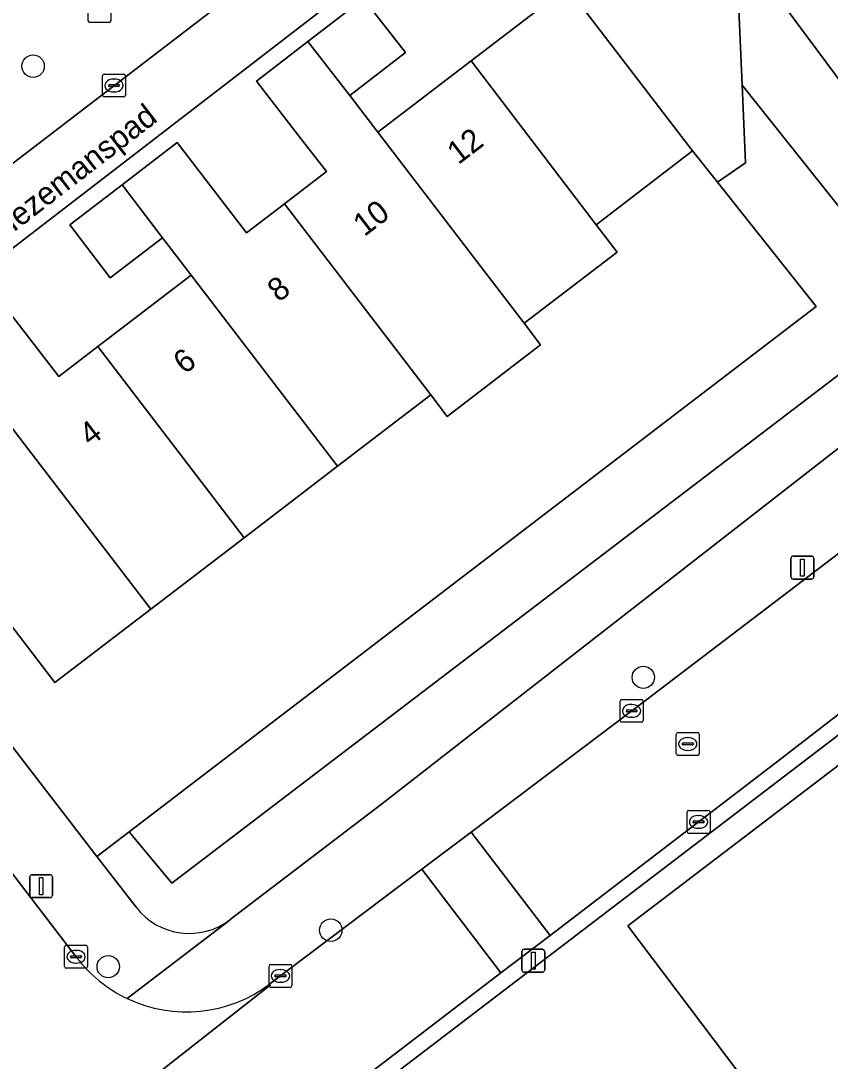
# Model space of a CAD drawing. Extents: x 159352 to 160617, y 385888 to 387323.
# Drawn here: x 159923.63 to 159958.96, y 386832.2 to 386877.6 of the extents above; entities that cross this region are included whole.
import ezdxf

# ---------------------------------------------------------------- set-up
doc = ezdxf.new("R2010")
doc.units = 0
for name, color, linetype in [('IMGEO_Boom', 7, 'Continuous'), ('IMGEO_Erf', 7, 'Continuous'), ('IMGEO_Groenvoorziening', 7, 'Continuous'), ('IMGEO_Kolk', 7, 'Continuous'), ('IMGEO_Lichtmast', 7, 'Continuous'), ('IMGEO_Openbare_ruimte_label', 7, 'Continuous'), ('IMGEO_Pand', 7, 'Continuous'), ('IMGEO_Pand_nummerreeks', 7, 'Continuous'), ('IMGEO_Rijbaan_lokaal_open', 7, 'Continuous'), ('IMGEO_Rioolput', 7, 'Continuous'), ('IMGEO_Voetpad_open', 7, 'Continuous')]:
    doc.layers.add(name, color=color, linetype=linetype)

msp = doc.modelspace()

# ---------------------------------------------------------------- linework, layer by layer
at = {"layer": 'IMGEO_Boom'}
for centre in [(159924.162, 386875.619), (159950.799, 386848.952), (159937.156, 386837.921), (159927.444, 386836.327)]:
    msp.add_circle(centre, 0.489, dxfattribs=at)
at = {"layer": 'IMGEO_Erf'}
for points in [[(159944.002, 386883.643), (159915.054, 386861.364)], [(159922.236, 386866.014), (159925.285, 386862.078), (159926.991, 386863.384), (159931.067, 386866.504), (159929.818, 386868.129), (159927.534, 386866.382), (159925.761, 386868.701), (159928.045, 386870.446), (159930.457, 386872.29), (159933.473, 386868.346), (159935.137, 386869.62), (159936.968, 386871.021), (159935.739, 386872.604), (159933.91, 386874.962), (159936.161, 386876.699), (159938.592, 386878.575), (159940.416, 386876.213), (159937.984, 386874.337), (159939.209, 386872.737), (159943.278, 386875.851), (159947.477, 386879.066)], [(159914.522, 386857.264), (159926.951, 386841.131), (159928.361, 386842.209), (159958.339, 386865.13), (159954.034, 386870.551), (159952.947, 386871.919), (159948.74, 386868.699), (159949.652, 386867.508), (159945.591, 386864.4), (159946.313, 386863.456), (159942.241, 386860.339), (159941.519, 386861.282), (159937.446, 386858.164), (159933.373, 386855.046), (159929.3, 386851.929), (159925.11, 386848.721), (159918.727, 386857.058), (159922.918, 386860.267)]]:
    msp.add_lwpolyline(points, dxfattribs=at)
at = {"layer": 'IMGEO_Groenvoorziening'}
for points in [[(159913.013, 386863.523), (159945.495, 386888.426)], [(159965.48, 386866.79), (159956.232, 386879.228), (159954.956, 386878.422), (159955.113, 386874.797), (159962.975, 386864.925), (159930.217, 386839.97), (159928.361, 386842.209), (159926.951, 386841.131), (159928.655, 386838.92)], [(159939.365, 386843.419), (159964.376, 386862.886), (159964.581, 386863.045), (159964.781, 386863.21)], [(159970.81, 386855.217), (159939.41, 386831.24), (159940.432, 386829.902), (159950.578, 386816.621), (159983.414, 386841.646)], [(159932.762, 386838.38), (159939.365, 386843.419)]]:
    msp.add_lwpolyline(points, dxfattribs=at)
for points in [[(159954.956, 386878.422), (159956.232, 386879.228), (159952.972, 386883.501), (159950.302, 386881.662), (159946.026, 386880.977), (159947.477, 386879.066), (159952.947, 386871.919), (159954.034, 386870.551), (159955.26, 386871.403), (159955.113, 386874.797)], [(159955.113, 386874.797), (159955.26, 386871.403), (159954.034, 386870.551), (159958.339, 386865.13), (159928.361, 386842.209), (159930.217, 386839.97), (159962.975, 386864.925)], [(159950.126, 386838.11), (159959.763, 386825.337), (159980.153, 386840.877), (159970.495, 386853.633)], [(159950.126, 386838.11), (159970.495, 386853.633), (159980.153, 386840.877), (159959.763, 386825.337)]]:
    msp.add_lwpolyline(points, close=True, dxfattribs=at)
msp.add_arc((159930.98, 386840.712), 2.935, 217.6328, 307.3863, dxfattribs=at)
at = {"layer": 'IMGEO_Kolk'}
for p, q in [((159927.194, 386874.35), (159927.194, 386875.202)), ((159927.269, 386875.276), (159928.121, 386875.276)), ((159928.195, 386875.202), (159928.195, 386874.35)), ((159927.453, 386874.77), (159927.453, 386874.782)), ((159927.891, 386874.733), (159927.493, 386874.733)), ((159927.496, 386874.819), (159927.894, 386874.819)), ((159927.682, 386875.056), (159927.707, 386875.056)), ((159927.937, 386874.782), (159927.937, 386874.77)), ((159927.705, 386874.496), (159927.68, 386874.496)), ((159928.121, 386874.276), (159927.269, 386874.276)), ((159949.864, 386847.989), (159950.716, 386847.989)), ((159949.789, 386847.063), (159949.789, 386847.915)), ((159950.048, 386847.483), (159950.048, 386847.495)), ((159950.091, 386847.532), (159950.489, 386847.532)), ((159950.277, 386847.769), (159950.302, 386847.769)), ((159950.532, 386847.495), (159950.532, 386847.483)), ((159950.79, 386847.915), (159950.79, 386847.063)), ((159950.486, 386847.446), (159950.088, 386847.446)), ((159950.3, 386847.209), (159950.275, 386847.209)), ((159950.716, 386846.989), (159949.864, 386846.989)), ((159952.709, 386842.219), (159952.709, 386843.071)), ((159952.784, 386843.145), (159953.636, 386843.145)), ((159953.71, 386843.071), (159953.71, 386842.219)), ((159952.968, 386842.639), (159952.968, 386842.651)), ((159953.406, 386842.602), (159953.008, 386842.602)), ((159953.011, 386842.688), (159953.409, 386842.688)), ((159953.197, 386842.925), (159953.222, 386842.925)), ((159953.452, 386842.651), (159953.452, 386842.639)), ((159953.636, 386842.145), (159952.784, 386842.145)), ((159953.22, 386842.365), (159953.195, 386842.365)), ((159925.538, 386836.333), (159925.538, 386837.185)), ((159925.613, 386837.259), (159926.465, 386837.259)), ((159926.539, 386837.185), (159926.539, 386836.333)), ((159925.797, 386836.753), (159925.797, 386836.765)), ((159926.235, 386836.716), (159925.837, 386836.716)), ((159925.84, 386836.802), (159926.238, 386836.802)), ((159926.026, 386837.039), (159926.051, 386837.039)), ((159926.281, 386836.765), (159926.281, 386836.753)), ((159926.465, 386836.259), (159925.613, 386836.259)), ((159926.049, 386836.479), (159926.024, 386836.479)), ((159934.461, 386835.499), (159934.461, 386836.351)), ((159934.536, 386836.425), (159935.388, 386836.425)), ((159934.949, 386836.205), (159934.974, 386836.205)), ((159935.462, 386836.351), (159935.462, 386835.499)), ((159934.72, 386835.919), (159934.72, 386835.931)), ((159935.158, 386835.882), (159934.76, 386835.882)), ((159934.763, 386835.968), (159935.161, 386835.968)), ((159935.204, 386835.931), (159935.204, 386835.919)), ((159935.388, 386835.425), (159934.536, 386835.425)), ((159934.972, 386835.645), (159934.947, 386835.645))]:
    msp.add_line(p, q, dxfattribs=at)
for points in [[(159927.194, 386874.35), (159927.194, 386875.202)], [(159927.269, 386875.276), (159928.121, 386875.276)], [(159928.195, 386875.202), (159928.195, 386874.35)], [(159928.121, 386874.276), (159927.269, 386874.276)], [(159949.864, 386847.989), (159950.716, 386847.989)], [(159949.789, 386847.063), (159949.789, 386847.915)], [(159950.79, 386847.915), (159950.79, 386847.063)], [(159950.716, 386846.989), (159949.864, 386846.989)], [(159952.709, 386842.219), (159952.709, 386843.071)], [(159952.784, 386843.145), (159953.636, 386843.145)], [(159953.71, 386843.071), (159953.71, 386842.219)], [(159953.636, 386842.145), (159952.784, 386842.145)], [(159925.538, 386836.333), (159925.538, 386837.185)], [(159925.613, 386837.259), (159926.465, 386837.259)], [(159926.539, 386837.185), (159926.539, 386836.333)], [(159926.465, 386836.259), (159925.613, 386836.259)], [(159934.461, 386835.499), (159934.461, 386836.351)], [(159934.536, 386836.425), (159935.388, 386836.425)], [(159935.462, 386836.351), (159935.462, 386835.499)], [(159935.388, 386835.425), (159934.536, 386835.425)]]:
    msp.add_lwpolyline(points, dxfattribs=at)
for centre, radius, start, end in [((159927.271, 386875.2), 0.0765, 91.552, 178.448), ((159927.271, 386875.2), 0.0765, 91.552, 178.448), ((159928.119, 386875.2), 0.0765, 1.552, 88.448), ((159928.119, 386875.2), 0.0765, 1.552, 88.448), ((159927.493, 386874.779), 0.0403, 85.8775, 175.7526), ((159927.49, 386874.769), 0.0366, 178.938, 274.7102), ((159927.894, 386874.776), 0.043, 264.8664, 352.4533), ((159927.898, 386874.781), 0.0386, 1.7309, 96.639), ((159927.271, 386874.352), 0.0765, 181.552, 268.448), ((159927.271, 386874.352), 0.0765, 181.552, 268.448), ((159928.119, 386874.352), 0.0765, 271.552, 358.448), ((159928.119, 386874.352), 0.0765, 271.552, 358.448), ((159949.866, 386847.913), 0.0765, 91.552, 178.448), ((159949.866, 386847.913), 0.0765, 91.552, 178.448), ((159950.714, 386847.913), 0.0765, 1.552, 88.448), ((159950.714, 386847.913), 0.0765, 1.552, 88.448), ((159950.088, 386847.492), 0.0403, 85.8775, 175.7526), ((159950.493, 386847.494), 0.0386, 1.7309, 96.639), ((159949.866, 386847.065), 0.0765, 181.552, 268.448), ((159949.866, 386847.065), 0.0765, 181.552, 268.448), ((159950.085, 386847.482), 0.0366, 178.938, 274.7102), ((159950.489, 386847.489), 0.043, 264.8664, 352.4533), ((159950.714, 386847.065), 0.0765, 271.552, 358.448), ((159950.714, 386847.065), 0.0765, 271.552, 358.448), ((159952.786, 386843.069), 0.0765, 91.552, 178.448), ((159952.786, 386843.069), 0.0765, 91.552, 178.448), ((159953.634, 386843.069), 0.0765, 1.552, 88.448), ((159953.634, 386843.069), 0.0765, 1.552, 88.448), ((159953.008, 386842.648), 0.0403, 85.8775, 175.7526), ((159953.005, 386842.638), 0.0366, 178.938, 274.7102), ((159953.409, 386842.645), 0.043, 264.8664, 352.4533), ((159953.413, 386842.65), 0.0386, 1.7309, 96.639), ((159952.786, 386842.221), 0.0765, 181.552, 268.448), ((159952.786, 386842.221), 0.0765, 181.552, 268.448), ((159953.634, 386842.221), 0.0765, 271.552, 358.448), ((159953.634, 386842.221), 0.0765, 271.552, 358.448), ((159925.615, 386837.183), 0.0765, 91.552, 178.448), ((159925.615, 386837.183), 0.0765, 91.552, 178.448), ((159926.463, 386837.183), 0.0765, 1.552, 88.448), ((159926.463, 386837.183), 0.0765, 1.552, 88.448), ((159925.837, 386836.762), 0.0403, 85.8775, 175.7526), ((159925.834, 386836.752), 0.0366, 178.938, 274.7102), ((159926.238, 386836.759), 0.043, 264.8664, 352.4533), ((159926.242, 386836.764), 0.0386, 1.7309, 96.639), ((159925.615, 386836.335), 0.0765, 181.552, 268.448), ((159925.615, 386836.335), 0.0765, 181.552, 268.448), ((159926.463, 386836.335), 0.0765, 271.552, 358.448), ((159926.463, 386836.335), 0.0765, 271.552, 358.448), ((159934.538, 386836.349), 0.0765, 91.552, 178.448), ((159934.538, 386836.349), 0.0765, 91.552, 178.448), ((159935.386, 386836.349), 0.0765, 1.552, 88.448), ((159935.386, 386836.349), 0.0765, 1.552, 88.448), ((159934.76, 386835.928), 0.0403, 85.8775, 175.7526), ((159934.757, 386835.918), 0.0366, 178.938, 274.7102), ((159935.161, 386835.925), 0.043, 264.8664, 352.4533), ((159935.165, 386835.93), 0.0386, 1.7309, 96.639), ((159934.538, 386835.501), 0.0765, 181.552, 268.448), ((159934.538, 386835.501), 0.0765, 181.552, 268.448), ((159935.386, 386835.501), 0.0765, 271.552, 358.448), ((159935.386, 386835.501), 0.0765, 271.552, 358.448)]:
    msp.add_arc(centre, radius, start, end, dxfattribs=at)
for centre, major_axis, ratio, start_param, end_param in [((159927.681, 386874.776), (-0.387, 0.002), 0.722429, 4.712389, 7.853982), ((159927.706, 386874.776), (-0.39, 0.002), 0.717154, 1.570796, 4.712389), ((159950.276, 386847.489), (-0.387, 0.002), 0.722429, 4.712389, 7.853982), ((159950.301, 386847.489), (-0.39, 0.002), 0.717154, 1.570796, 4.712389), ((159953.196, 386842.645), (-0.387, 0.002), 0.722429, 4.712389, 7.853982), ((159953.221, 386842.645), (-0.39, 0.002), 0.717154, 1.570796, 4.712389), ((159926.025, 386836.759), (-0.387, 0.002), 0.722429, 4.712389, 7.853982), ((159926.05, 386836.759), (-0.39, 0.002), 0.717154, 1.570796, 4.712389), ((159934.948, 386835.925), (-0.387, 0.002), 0.722429, 4.712389, 7.853982), ((159934.973, 386835.925), (-0.39, 0.002), 0.717154, 1.570796, 4.712389)]:
    msp.add_ellipse(centre, major_axis=major_axis, ratio=ratio, start_param=start_param, end_param=end_param, dxfattribs=at)
at = {"layer": 'IMGEO_Lichtmast'}
for p, q in [((159957.245, 386853.34), (159957.245, 386854.14)), ((159957.245, 386854.14), (159957.245, 386853.34)), ((159957.345, 386854.24), (159958.135, 386854.24)), ((159958.135, 386854.24), (159957.345, 386854.24)), ((159958.235, 386854.14), (159958.235, 386853.34)), ((159958.235, 386853.34), (159958.235, 386854.14)), ((159958.135, 386853.24), (159957.345, 386853.24)), ((159957.345, 386853.24), (159958.135, 386853.24)), ((159924.017, 386839.44), (159924.017, 386840.24)), ((159924.017, 386840.24), (159924.017, 386839.44)), ((159924.117, 386840.34), (159924.907, 386840.34)), ((159924.907, 386840.34), (159924.117, 386840.34)), ((159925.007, 386840.24), (159925.007, 386839.44)), ((159925.007, 386839.44), (159925.007, 386840.24)), ((159924.907, 386839.34), (159924.117, 386839.34)), ((159924.117, 386839.34), (159924.907, 386839.34)), ((159945.603, 386837.086), (159946.393, 386837.086)), ((159946.393, 386837.086), (159945.603, 386837.086)), ((159945.503, 386836.186), (159945.503, 386836.986)), ((159945.503, 386836.986), (159945.503, 386836.186)), ((159946.493, 386836.986), (159946.493, 386836.186)), ((159946.493, 386836.186), (159946.493, 386836.986)), ((159946.393, 386836.086), (159945.603, 386836.086)), ((159945.603, 386836.086), (159946.393, 386836.086))]:
    msp.add_line(p, q, dxfattribs=at)
for points in [[(159957.665, 386854.115), (159957.815, 386854.115), (159957.815, 386853.365), (159957.665, 386853.365), (159957.665, 386854.115)], [(159924.437, 386840.215), (159924.587, 386840.215), (159924.587, 386839.465), (159924.437, 386839.465), (159924.437, 386840.215)], [(159945.923, 386836.961), (159946.073, 386836.961), (159946.073, 386836.211), (159945.923, 386836.211), (159945.923, 386836.961)]]:
    msp.add_lwpolyline(points, dxfattribs=at)
for centre, start, end in [((159957.345, 386854.14), 90, 180), ((159957.345, 386854.14), 90, 180), ((159958.135, 386854.14), 0, 90), ((159958.135, 386854.14), 360, 90), ((159957.345, 386853.34), 180, 270), ((159957.345, 386853.34), 180, 270), ((159958.135, 386853.34), 270, 0), ((159958.135, 386853.34), 270, 0), ((159924.117, 386840.24), 90, 180), ((159924.117, 386840.24), 90, 180), ((159924.907, 386840.24), 0, 90), ((159924.907, 386840.24), 360, 90), ((159924.117, 386839.44), 180, 270), ((159924.117, 386839.44), 180, 270), ((159924.907, 386839.44), 270, 0), ((159924.907, 386839.44), 270, 0), ((159945.603, 386836.986), 90, 180), ((159945.603, 386836.986), 90, 180), ((159946.393, 386836.986), 0, 90), ((159946.393, 386836.986), 360, 90), ((159945.603, 386836.186), 180, 270), ((159945.603, 386836.186), 180, 270), ((159946.393, 386836.186), 270, 0), ((159946.393, 386836.186), 270, 0)]:
    msp.add_arc(centre, 0.1, start, end, dxfattribs=at)
at = {"layer": 'IMGEO_Pand'}
for points in [[(159947.477, 386879.066), (159943.278, 386875.851), (159948.74, 386868.699), (159952.947, 386871.919)], [(159937.984, 386874.337), (159940.416, 386876.213), (159938.592, 386878.575), (159936.161, 386876.699)], [(159939.209, 386872.737), (159937.984, 386874.337), (159936.161, 386876.699), (159933.91, 386874.962), (159935.739, 386872.604), (159936.968, 386871.021), (159935.137, 386869.62), (159941.519, 386861.282), (159942.241, 386860.339), (159946.313, 386863.456), (159945.591, 386864.4)], [(159945.591, 386864.4), (159949.652, 386867.508), (159948.74, 386868.699), (159943.278, 386875.851), (159939.209, 386872.737)], [(159929.818, 386868.129), (159931.067, 386866.504), (159937.446, 386858.164), (159941.519, 386861.282), (159935.137, 386869.62), (159933.473, 386868.346), (159930.457, 386872.29), (159928.045, 386870.446)], [(159928.045, 386870.446), (159925.761, 386868.701), (159927.534, 386866.382), (159929.818, 386868.129)], [(159931.067, 386866.504), (159926.991, 386863.384), (159933.373, 386855.046), (159937.446, 386858.164)], [(159921.697, 386861.863), (159922.918, 386860.267), (159929.3, 386851.929), (159933.373, 386855.046), (159926.991, 386863.384), (159925.285, 386862.078), (159922.236, 386866.014), (159919.903, 386864.207)], [(159922.918, 386860.267), (159918.727, 386857.058), (159925.11, 386848.721), (159929.3, 386851.929)]]:
    msp.add_lwpolyline(points, close=True, dxfattribs=at)
at = {"layer": 'IMGEO_Rijbaan_lokaal_open'}
for points in [[(159926.071, 386836.716), (159906.413, 386862.363), (159893.507, 386879.167)], [(159967.497, 386860.577), (159950.898, 386847.947), (159943.283, 386842.202), (159946.726, 386837.693), (159956.54, 386845.191), (159970.318, 386855.839)], [(159919.772, 386824.066), (159919.84, 386824.035), (159934.51, 386835.52), (159934.496, 386835.573)]]:
    msp.add_lwpolyline(points, dxfattribs=at)
for points in [[(159941.128, 386840.576), (159944.581, 386836.055), (159946.726, 386837.693), (159943.283, 386842.202)], [(159932.131, 386826.54), (159938.993, 386831.785), (159944.581, 386836.055), (159941.128, 386840.576), (159934.496, 386835.573), (159934.51, 386835.52), (159919.84, 386824.035), (159919.772, 386824.066), (159909.569, 386816.165), (159908.029, 386814.994), (159905.329, 386812.912), (159904.224, 386812.064), (159901.193, 386809.744), (159899.889, 386808.738), (159896.395, 386806.077), (159899.757, 386801.692), (159908.562, 386808.459), (159922.226, 386818.941), (159924.606, 386820.767)]]:
    msp.add_lwpolyline(points, close=True, dxfattribs=at)
for centre, radius, start, end in [((159930.848, 386840.374), 6.017, 217.4443, 244.5963), ((159930.86, 386840.383), 6.03, 244.5329, 307.0904)]:
    msp.add_arc(centre, radius, start, end, dxfattribs=at)
at = {"layer": 'IMGEO_Rioolput'}
for p, q in [((159926.561, 386877.599), (159926.561, 386878.451)), ((159927.562, 386878.451), (159927.562, 386877.599)), ((159927.488, 386877.525), (159926.636, 386877.525)), ((159952.24, 386845.619), (159952.24, 386846.471)), ((159952.315, 386846.545), (159953.167, 386846.545)), ((159952.728, 386846.325), (159952.753, 386846.325)), ((159953.241, 386846.471), (159953.241, 386845.619)), ((159952.499, 386846.039), (159952.499, 386846.051)), ((159952.937, 386846.002), (159952.539, 386846.002)), ((159952.542, 386846.088), (159952.94, 386846.088)), ((159952.751, 386845.765), (159952.726, 386845.765)), ((159952.983, 386846.051), (159952.983, 386846.039)), ((159953.167, 386845.545), (159952.315, 386845.545))]:
    msp.add_line(p, q, dxfattribs=at)
for points in [[(159926.561, 386877.599), (159926.561, 386878.451)], [(159927.562, 386878.451), (159927.562, 386877.599)], [(159927.488, 386877.525), (159926.636, 386877.525)], [(159952.24, 386845.619), (159952.24, 386846.471)], [(159952.315, 386846.545), (159953.167, 386846.545)], [(159953.241, 386846.471), (159953.241, 386845.619)], [(159953.167, 386845.545), (159952.315, 386845.545)]]:
    msp.add_lwpolyline(points, dxfattribs=at)
for centre, radius, start, end in [((159926.638, 386877.601), 0.0765, 181.552, 268.448), ((159926.638, 386877.601), 0.0765, 181.552, 268.448), ((159927.486, 386877.601), 0.0765, 271.552, 358.448), ((159927.486, 386877.601), 0.0765, 271.552, 358.448), ((159952.317, 386846.469), 0.0765, 91.552, 178.448), ((159952.317, 386846.469), 0.0765, 91.552, 178.448), ((159953.165, 386846.469), 0.0765, 1.552, 88.448), ((159953.165, 386846.469), 0.0765, 1.552, 88.448), ((159952.539, 386846.048), 0.0403, 85.8775, 175.7526), ((159952.536, 386846.038), 0.0366, 178.938, 274.7102), ((159952.94, 386846.045), 0.043, 264.8664, 352.4533), ((159952.944, 386846.05), 0.0386, 1.7309, 96.639), ((159952.317, 386845.621), 0.0765, 181.552, 268.448), ((159952.317, 386845.621), 0.0765, 181.552, 268.448), ((159953.165, 386845.621), 0.0765, 271.552, 358.448), ((159953.165, 386845.621), 0.0765, 271.552, 358.448)]:
    msp.add_arc(centre, radius, start, end, dxfattribs=at)
for centre, major_axis, ratio, start_param, end_param in [((159952.727, 386846.045), (-0.387, 0.002), 0.722429, 4.712389, 7.853982), ((159952.752, 386846.045), (-0.39, 0.002), 0.717154, 1.570796, 4.712389)]:
    msp.add_ellipse(centre, major_axis=major_axis, ratio=ratio, start_param=start_param, end_param=end_param, dxfattribs=at)
at = {"layer": 'IMGEO_Voetpad_open'}
for points in [[(159904.511, 386946.68), (159907.437, 386942.869), (159907.427, 386942.853), (159923.216, 386922.15), (159925.791, 386918.773), (159929.411, 386914.079), (159943.507, 386895.697), (159946.022, 386892.417), (159949.586, 386887.94), (159952.972, 386883.501), (159956.232, 386879.228), (159965.48, 386866.79), (159968.772, 386868.558), (159951.175, 386891.481), (159929.962, 386919.135), (159910.599, 386944.366)], [(159868.084, 386912.335), (159868.525, 386911.76), (159890.186, 386883.493), (159890.582, 386883.797), (159893.903, 386879.471), (159893.507, 386879.167), (159906.413, 386862.363), (159926.071, 386836.716)], [(159945.495, 386888.426), (159913.013, 386863.523)], [(159915.054, 386861.364), (159944.002, 386883.643), (159949.586, 386887.94)], [(159928.655, 386838.92), (159926.951, 386841.131), (159914.522, 386857.264), (159914.514, 386857.261), (159909.437, 386863.968), (159909.441, 386863.986), (159906.85, 386867.341), (159906.693, 386867.545), (159901.44, 386874.348), (159894.4, 386883.464)], [(159964.781, 386863.21), (159964.581, 386863.045), (159964.376, 386862.886), (159939.365, 386843.419), (159932.762, 386838.38), (159932.762, 386838.374), (159928.267, 386834.939)], [(159934.496, 386835.573), (159941.128, 386840.576), (159943.283, 386842.202), (159950.898, 386847.947), (159967.497, 386860.577)], [(159928.267, 386834.939), (159932.762, 386838.374), (159932.762, 386838.38)]]:
    msp.add_lwpolyline(points, dxfattribs=at)
msp.add_lwpolyline([(159939.41, 386831.24), (159970.81, 386855.217), (159970.318, 386855.839), (159956.54, 386845.191), (159946.726, 386837.693), (159944.581, 386836.055), (159938.993, 386831.785), (159932.131, 386826.54), (159924.606, 386820.767), (159925.098, 386820.127), (159925.295, 386820.278), (159932.529, 386825.849), (159933.891, 386827.035)], close=True, dxfattribs=at)
for centre, radius, start, end in [((159930.98, 386840.712), 2.935, 217.6328, 307.3863), ((159930.848, 386840.374), 6.017, 217.4443, 244.5963), ((159930.86, 386840.383), 6.03, 244.5329, 307.0904)]:
    msp.add_arc(centre, radius, start, end, dxfattribs=at)

# ---------------------------------------------------------------- texts
at = {"layer": 'IMGEO_Openbare_ruimte_label'}
msp.add_text('Hezemanspad', height=1, rotation=37.6489, dxfattribs=at).set_placement((159922.829, 386867.984))
at = {"layer": 'IMGEO_Pand_nummerreeks'}
for s, rotation, p in [('12', 37.4339, (159942.724, 386871.296)), ('10', 37.4313, (159938.621, 386868.156)), ('8', 37.4339, (159934.881, 386865.292)), ('6', 37.4339, (159930.771, 386862.146)), ('4', 37.4339, (159926.663, 386859.002))]:
    msp.add_text(s, height=1, rotation=rotation, dxfattribs=at).set_placement(p)

doc.saveas('drawing.dxf')
